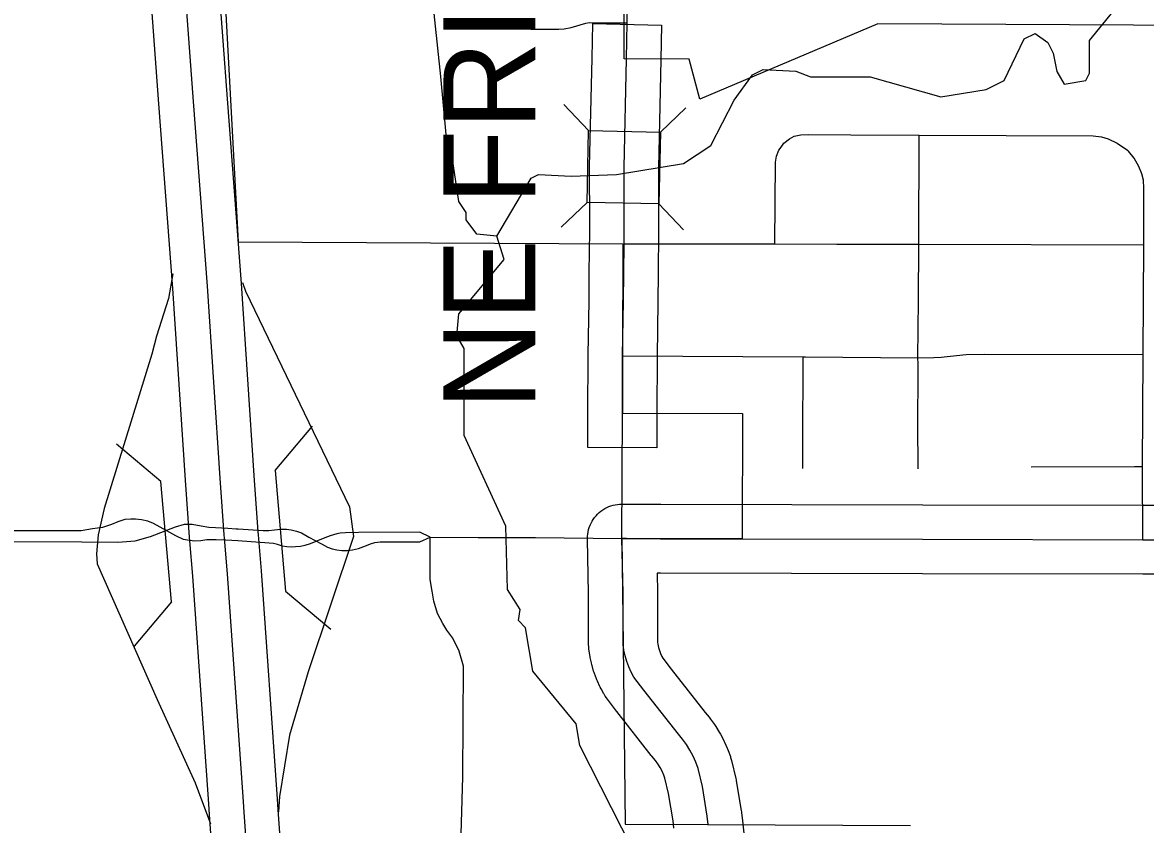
# Model space of a CAD drawing. Extents: x -1403959 to 81668, y -1400582 to 11018.
# Drawn here: x 7387.6 to 7482.3, y 9182.5 to 9250.1 of the extents above; entities that cross this region are included whole.
import ezdxf

# ---------------------------------------------------------------- set-up
doc = ezdxf.new("R2010")
doc.units = 0
for name, color, linetype in [('tdCiAirportTxt', 7, 'Continuous'), ('tdCiCityCartoShort', 7, 'Continuous'), ('tdCiCityDivCarto', 7, 'Continuous'), ('tdCiCoBndryTxt', 7, 'Continuous'), ('tdCiMapFrame', 7, 'Continuous'), ('tdCiRRCL', 7, 'Continuous'), ('tdCiSecText', 7, 'Continuous'), ('tdCiSectLine', 7, 'Continuous'), ('tdCiSectNmbr', 7, 'Continuous'), ('tdCiSectTwpRng', 7, 'Continuous'), ('tdCiUABTitleFrame', 7, 'Continuous'), ('tdCoPriCL', 7, 'Continuous'), ('tdCoSectNmbr', 7, 'Continuous'), ('tdCoSurfBitum', 7, 'Continuous'), ('tdCoSurfEarth', 7, 'Continuous')]:
    doc.layers.add(name, color=color, linetype=linetype)

msp = doc.modelspace()

# ---------------------------------------------------------------- linework, layer by layer
at = {"layer": 'tdCiAirportTxt'}
for points in [[(7403.729, 9178.72), (7403.426, 9182.959), (7403.303, 9184.678), (7401.998, 9203.435), (7401.739, 9206.404), (7401.712, 9206.72), (7401.372, 9211.521), (7400.309, 9227.663), (7399.127, 9243.202), (7398.012, 9258.138), (7398.065, 9262.072), (7398.169, 9264.896), (7398.438, 9267.928), (7398.82, 9270.169), (7399.499, 9273.304), (7400.418, 9276.88), (7410.121, 9304.554), (7414.714, 9318.17), (7418.174, 9327.933)], [(7409.52, 9179.104), (7409.215, 9183.374), (7409.092, 9185.086), (7407.784, 9203.888), (7407.521, 9206.909), (7407.498, 9207.178), (7407.162, 9211.917), (7406.099, 9228.074), (7404.914, 9243.638), (7403.819, 9258.316), (7403.867, 9261.926), (7403.964, 9264.533), (7404.198, 9267.183), (7404.519, 9269.066), (7405.147, 9271.967), (7405.977, 9275.194), (7415.609, 9302.666), (7420.199, 9316.273), (7423.631, 9325.958)]]:
    msp.add_lwpolyline(points, dxfattribs=at)
at = {"layer": 'tdCiCityCartoShort'}
msp.add_lwpolyline([(7402.087, 9271.522), (7401.669, 9269.594), (7401.318, 9267.533), (7401.066, 9264.692), (7400.966, 9261.976), (7400.916, 9258.205), (7402.02, 9243.398), (7403.204, 9227.847), (7404.267, 9211.697), (7404.605, 9206.927), (7404.63, 9206.635), (7404.891, 9203.64), (7406.197, 9184.861), (7406.32, 9183.145), (7406.625, 9178.89), (7407.129, 9170.639), (7407.175, 9169.044), (7407.363, 9165.151), (7407.497, 9158.392), (7407.933, 9131.256), (7408.263, 9110.189), (7408.692, 9080.42)], dxfattribs=at)
at = {"layer": 'tdCiCityDivCarto'}
for points in [[(7451.546, 9239.557), (7451.777, 9239.891), (7452.249, 9240.267), (7452.666, 9240.489), (7453.222, 9240.6), (7453.845, 9240.628), (7457.431, 9240.607)], [(7451.035, 9231.41), (7451.069, 9238.293), (7451.166, 9238.807), (7451.374, 9239.308), (7451.546, 9239.557)], [(7438.323, 9231.435), (7451.035, 9231.41), (7456.245, 9231.395)]]:
    msp.add_lwpolyline(points, dxfattribs=at)
at = {"layer": 'tdCiCoBndryTxt'}
for points in [[(7438.323, 9231.435), (7438.334, 9232.464), (7438.334, 9233.17), (7438.323, 9237.861), (7438.521, 9247.003)], [(7438.179, 9217.163), (7438.196, 9221.903), (7438.197, 9221.994), (7438.277, 9226.586), (7438.296, 9228.971), (7438.323, 9231.434)], [(7438.323, 9231.434), (7438.323, 9231.435)], [(7438.179, 9217.159), (7438.179, 9217.163)], [(7438.141, 9206.613), (7441.405, 9206.599), (7448.272, 9206.582)], [(7448.272, 9206.582), (7463.477, 9206.545), (7482.032, 9206.505), (7486.381, 9206.506)]]:
    msp.add_lwpolyline(points, dxfattribs=at)
at = {"layer": 'tdCiMapFrame'}
for points in [[(7438.239, 9197.694), (7438.239, 9202.007), (7438.141, 9206.613)], [(7445.411, 9182.534), (7445.338, 9183.229), (7444.918, 9185.729), (7444.555, 9187.256), (7444.364, 9187.781), (7444.138, 9188.291), (7443.876, 9188.784), (7443.581, 9189.257), (7443.253, 9189.709), (7442.895, 9190.138), (7439.994, 9193.84), (7439.155, 9194.946), (7438.918, 9195.372), (7438.713, 9195.813), (7438.542, 9196.269), (7438.405, 9196.736), (7438.304, 9197.212), (7438.239, 9197.694)]]:
    msp.add_lwpolyline(points, dxfattribs=at)
at = {"layer": 'tdCiRRCL'}
for points in [[(7423.813, 9327.687), (7415.632, 9303.61), (7405.505, 9271.633), (7404.113, 9262.759), (7405.792, 9231.583), (7438.225, 9231.422), (7438.197, 9221.994), (7438.179, 9217.159), (7448.31, 9217.131), (7448.272, 9206.576), (7441.405, 9206.599), (7438.527, 9206.611), (7438.141, 9206.613), (7438.239, 9197.694), (7438.404, 9182.57), (7445.365, 9182.534), (7462.45, 9182.446)], [(7486.637, 9249.808), (7459.712, 9249.936), (7444.704, 9243.612), (7443.819, 9246.979), (7438.328, 9247.005), (7438.365, 9255.048)]]:
    msp.add_lwpolyline(points, dxfattribs=at)
at = {"layer": 'tdCiSecText'}
for points in [[(7433.239, 9243.149), (7435.331, 9240.963), (7441.381, 9240.832)], [(7443.519, 9242.879), (7441.381, 9240.832), (7441.249, 9234.782)], [(7433.014, 9232.821), (7435.199, 9234.913), (7435.331, 9240.963)], [(7443.342, 9232.596), (7441.249, 9234.782), (7435.199, 9234.913)]]:
    msp.add_lwpolyline(points, dxfattribs=at)
at = {"layer": 'tdCiSectLine'}
for points in [[(7441.071, 9214.247), (7435.267, 9214.268), (7435.277, 9217.17), (7435.295, 9222.005), (7435.295, 9222.045), (7435.375, 9226.623), (7435.394, 9228.995), (7435.394, 9229.003), (7435.432, 9232.479), (7435.432, 9233.166), (7435.421, 9237.854), (7435.421, 9237.861), (7435.422, 9237.924), (7435.62, 9247.066), (7435.683, 9249.967), (7441.486, 9249.841), (7441.423, 9246.94), (7441.225, 9237.833), (7441.236, 9233.177), (7441.236, 9233.17), (7441.236, 9232.464), (7441.236, 9232.432), (7441.198, 9228.944), (7441.179, 9226.563), (7441.178, 9226.535), (7441.098, 9221.964), (7441.081, 9217.149), (7441.071, 9214.247)], [(7442.525, 9182.23), (7442.461, 9182.837), (7442.072, 9185.153), (7441.771, 9186.422), (7441.672, 9186.694), (7441.527, 9187.019), (7441.36, 9187.334), (7441.172, 9187.636), (7440.963, 9187.925), (7440.669, 9188.276), (7440.611, 9188.348), (7437.71, 9192.05), (7437.692, 9192.073), (7437.683, 9192.086), (7436.843, 9193.193), (7436.742, 9193.334), (7436.642, 9193.496), (7436.62, 9193.533), (7436.383, 9193.958), (7436.315, 9194.088), (7436.285, 9194.151), (7436.08, 9194.593), (7436.032, 9194.703), (7435.996, 9194.793), (7435.825, 9195.249), (7435.794, 9195.336), (7435.757, 9195.455), (7435.62, 9195.922), (7435.602, 9195.985), (7435.567, 9196.132), (7435.466, 9196.608), (7435.458, 9196.646), (7435.429, 9196.822), (7435.363, 9197.304), (7435.362, 9197.316), (7435.343, 9197.504), (7435.337, 9197.694), (7435.337, 9201.976), (7435.24, 9206.551), (7435.239, 9206.613), (7435.245, 9206.803), (7435.264, 9206.992), (7435.295, 9207.179), (7435.338, 9207.364), (7435.393, 9207.546), (7435.46, 9207.723), (7435.538, 9207.896), (7435.628, 9208.064), (7435.728, 9208.225), (7435.839, 9208.379), (7435.959, 9208.526), (7436.089, 9208.665), (7436.228, 9208.795), (7436.374, 9208.915), (7436.529, 9209.026), (7436.69, 9209.126), (7436.857, 9209.215), (7437.03, 9209.294), (7437.208, 9209.361), (7437.39, 9209.416), (7437.575, 9209.459), (7437.762, 9209.49), (7437.951, 9209.508), (7438.141, 9209.515), (7438.153, 9209.515), (7441.415, 9209.501), (7463.484, 9209.447), (7482.035, 9209.406), (7483.53, 9209.407)], [(7483.53, 9203.603), (7482.033, 9203.603), (7482.032, 9203.603), (7482.026, 9203.603), (7463.471, 9203.644), (7463.47, 9203.644), (7441.398, 9203.697), (7441.393, 9203.697), (7441.105, 9203.698), (7441.14, 9202.069), (7441.141, 9202.007), (7441.141, 9197.89), (7441.165, 9197.71), (7441.221, 9197.446), (7441.297, 9197.187), (7441.392, 9196.935), (7441.505, 9196.69), (7441.59, 9196.538), (7442.293, 9195.611), (7445.151, 9191.964), (7445.479, 9191.571), (7445.555, 9191.476), (7445.603, 9191.412), (7445.93, 9190.96), (7445.993, 9190.87), (7446.043, 9190.793), (7446.338, 9190.319), (7446.389, 9190.235), (7446.439, 9190.144), (7446.701, 9189.651), (7446.74, 9189.574), (7446.789, 9189.47), (7447.016, 9188.959), (7447.045, 9188.891), (7447.091, 9188.772), (7447.282, 9188.248), (7447.303, 9188.189), (7447.358, 9188.007), (7447.379, 9187.927), (7447.741, 9186.4), (7447.764, 9186.295), (7447.78, 9186.21), (7448.199, 9183.71), (7448.215, 9183.608), (7448.224, 9183.533), (7448.297, 9182.837), (7448.601, 9179.951)]]:
    msp.add_lwpolyline(points, dxfattribs=at)
at = {"layer": 'tdCiSectNmbr'}
for points in [[(7438.522, 9247.004), (7438.587, 9250.02), (7438.593, 9250.392), (7438.656, 9254.246), (7438.637, 9255.044)], [(7438.141, 9206.613), (7438.179, 9217.15)], [(7438.179, 9217.15), (7438.179, 9217.159)], [(7395.676, 9206.301), (7397.123, 9206.412), (7398.411, 9206.794), (7400.526, 9207.605), (7401.29, 9207.812), (7401.942, 9207.828), (7402.673, 9207.684), (7403.325, 9207.557), (7403.906, 9207.529)], [(7403.906, 9207.529), (7404.947, 9207.478), (7405.631, 9207.43), (7405.803, 9207.419)], [(7405.803, 9207.419), (7407.915, 9207.288), (7408.382, 9207.288), (7408.878, 9207.346), (7409.384, 9207.403), (7409.871, 9207.412), (7410.271, 9207.346), (7410.72, 9207.231), (7411.13, 9207.079), (7411.76, 9206.716), (7412.819, 9206.153), (7413.334, 9205.876), (7413.716, 9205.743), (7414.107, 9205.647), (7414.546, 9205.6), (7415.023, 9205.59), (7415.433, 9205.647), (7415.958, 9205.781), (7416.607, 9206.019), (7416.969, 9206.172), (7417.332, 9206.277), (7417.78, 9206.334), (7419.565, 9206.344), (7421.101, 9206.344), (7421.988, 9206.734)], [(7385.438, 9207.016), (7386.389, 9206.365), (7392.643, 9206.322)], [(7392.643, 9206.322), (7395.676, 9206.301)], [(7421.988, 9206.734), (7426.031, 9206.698)], [(7426.031, 9206.698), (7430.857, 9206.684)], [(7430.857, 9206.684), (7438.141, 9206.613)]]:
    msp.add_lwpolyline(points, dxfattribs=at)
at = {"layer": 'tdCiSectTwpRng'}
for points in [[(7438.342, 9250.021), (7438.587, 9250.02)], [(7403.949, 9206.497), (7403.723, 9206.508), (7403.166, 9206.508), (7402.657, 9206.428), (7402.164, 9206.396), (7401.703, 9206.444), (7401.21, 9206.539), (7400.558, 9206.842), (7399.238, 9207.557), (7398.666, 9207.875), (7398.189, 9208.082), (7397.664, 9208.193), (7397.155, 9208.241), (7396.757, 9208.241), (7396.248, 9208.209), (7395.676, 9208.018), (7395.119, 9207.78), (7394.372, 9207.541), (7393.529, 9207.424), (7392.575, 9207.265)], [(7392.575, 9207.265), (7386.365, 9207.273), (7385.438, 9207.016)], [(7421.988, 9206.734), (7421.101, 9207.136), (7415.958, 9207.107), (7414.842, 9207.098), (7414.412, 9207.069), (7414.111, 9207.005), (7413.544, 9206.84), (7413.096, 9206.659), (7411.865, 9206.163), (7411.426, 9206.019), (7411.044, 9205.953), (7410.634, 9205.905), (7410.3, 9205.886), (7409.909, 9205.924), (7409.537, 9205.981), (7409.117, 9206.115), (7408.783, 9206.191), (7408.42, 9206.229), (7405.79, 9206.412)], [(7405.79, 9206.412), (7404.772, 9206.46), (7403.949, 9206.497)], [(7424.785, 9195.861), (7424.429, 9197.134), (7423.904, 9198.215), (7423.395, 9198.883), (7423.045, 9199.455), (7422.59, 9200.313), (7422.298, 9201.33), (7422.152, 9202.17), (7421.98, 9203.162), (7421.988, 9206.734)], [(7423.836, 9123.323), (7424.336, 9126.811), (7424.475, 9147.884), (7424.53, 9152.322), (7424.391, 9154.157), (7423.975, 9157.179), (7423.502, 9161.066), (7423.141, 9164.214), (7423.1, 9166.285), (7423.169, 9167.74), (7423.849, 9173.026), (7424.293, 9176.497), (7424.474, 9178.193), (7424.543, 9179.798), (7424.724, 9186.556), (7424.785, 9195.861)]]:
    msp.add_lwpolyline(points, dxfattribs=at)
at = {"layer": 'tdCiUABTitleFrame'}
for points in [[(7430.462, 9249.491), (7432.241, 9249.505), (7432.824, 9249.505), (7433.269, 9249.533), (7433.866, 9249.63), (7435.102, 9249.992), (7435.422, 9250.047), (7435.825, 9250.034), (7438.342, 9250.021)], [(7457.431, 9240.607), (7463.176, 9240.573)], [(7463.071, 9221.835), (7463.127, 9226.665), (7463.155, 9231.395), (7463.176, 9240.573)], [(7463.176, 9240.573), (7477.839, 9240.517), (7478.548, 9240.434), (7479.117, 9240.253), (7479.868, 9239.892), (7480.743, 9239.322)], [(7480.743, 9239.322), (7480.83, 9239.215)], [(7482.127, 9231.339), (7482.132, 9236.111), (7482.09, 9236.778), (7481.951, 9237.306), (7481.687, 9237.932), (7481.312, 9238.627), (7480.83, 9239.215)], [(7456.245, 9231.395), (7456.583, 9231.394), (7463.155, 9231.395), (7482.127, 9231.339)], [(7482.032, 9206.505), (7482.011, 9212.534), (7482.011, 9212.669), (7482.056, 9221.964), (7482.057, 9222.099), (7482.127, 9231.339)], [(7438.197, 9221.994), (7453.426, 9221.898), (7453.599, 9221.898), (7463.071, 9221.835), (7464.432, 9221.849), (7465.03, 9221.891), (7466.321, 9222.03), (7467.155, 9222.099), (7468.678, 9222.134), (7482.057, 9222.099)], [(7453.373, 9212.497), (7453.392, 9214.558), (7453.426, 9221.898)], [(7463.097, 9212.466), (7463.067, 9216.265), (7463.112, 9220.466), (7463.097, 9221.316), (7463.071, 9221.835)], [(7472.617, 9212.661), (7481.347, 9212.677), (7482.011, 9212.669)]]:
    msp.add_lwpolyline(points, dxfattribs=at)
at = {"layer": 'tdCoPriCL'}
for points in [[(7400.296, 9228.898), (7399.928, 9226.807), (7398.932, 9223.644), (7398.518, 9222.143), (7394.511, 9209.134), (7394.007, 9206.932), (7393.878, 9205.322), (7393.919, 9204.475), (7398.987, 9193.045), (7402.194, 9186.046), (7403.463, 9182.578)], [(7406.175, 9228.165), (7406.426, 9227.436), (7415.185, 9209.289), (7415.52, 9206.783), (7411.715, 9195.387), (7410.143, 9190.053), (7409.289, 9184.896), (7409.21, 9183.595)]]:
    msp.add_lwpolyline(points, dxfattribs=at)
at = {"layer": 'tdCoSurfBitum'}
for points in [[(7427.599, 9232.078), (7425.92, 9232.231), (7425.004, 9233.453), (7425.004, 9234.064), (7424.394, 9234.98), (7423.785, 9239.103), (7423.328, 9240.63), (7422.872, 9245.515), (7422.112, 9252.691), (7421.349, 9254.218), (7417.381, 9258.038), (7416.771, 9259.412)], [(7439.027, 9180.469), (7434.602, 9189.174), (7434.298, 9191.006), (7430.635, 9195.436), (7430.026, 9199.1), (7429.416, 9199.711), (7429.569, 9200.627), (7428.501, 9202.307), (7428.351, 9207.651), (7424.843, 9215.286), (7424.846, 9222.614), (7424.236, 9223.683), (7424.39, 9225.515), (7428.209, 9230.092), (7427.599, 9232.078), (7430.503, 9236.961), (7431.114, 9237.265), (7433.862, 9237.111), (7437.68, 9237.261), (7443.331, 9238.173), (7445.622, 9239.698), (7447.609, 9243.513), (7449.137, 9245.65), (7450.053, 9246.107), (7452.802, 9245.952), (7454.023, 9245.493), (7459.063, 9245.49), (7465.017, 9243.806), (7468.835, 9244.414), (7470.362, 9245.176), (7472.044, 9248.686), (7472.96, 9249.144), (7474.029, 9248.379), (7474.487, 9247.464), (7474.791, 9245.936), (7475.401, 9244.868), (7477.234, 9245.172), (7477.539, 9245.782), (7477.541, 9248.53), (7479.527, 9250.971)]]:
    msp.add_lwpolyline(points, dxfattribs=at)
at = {"layer": 'tdCoSurfEarth'}
for p, q in [((7408.921, 9212.336), (7412.057, 9216.07)), ((7399.291, 9211.406), (7395.557, 9214.543)), ((7408.921, 9212.336), (7409.804, 9202.184)), ((7400.173, 9201.275), (7399.291, 9211.406)), ((7409.804, 9202.184), (7413.615, 9198.986)), ((7400.173, 9201.275), (7397.036, 9197.543))]:
    msp.add_line(p, q, dxfattribs=at)

# ---------------------------------------------------------------- texts
at = {"layer": 'tdCoSectNmbr'}
msp.add_text('NE FRISK DR', height=7.73823, rotation=90, dxfattribs=at).set_placement((7430.84, 9217.46))

doc.saveas('drawing.dxf')
